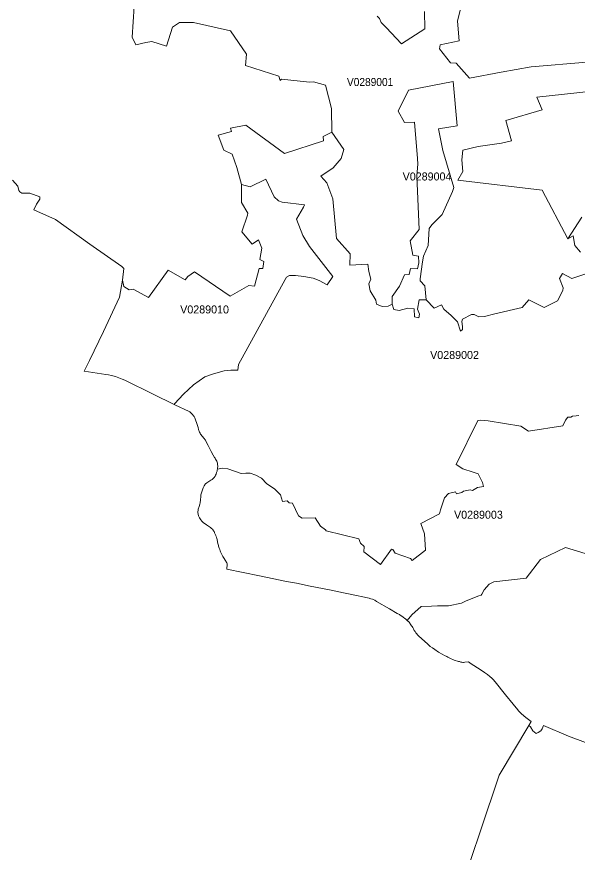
# Model space of a CAD drawing. Extents: x 369010 to 735936, y 6377141 to 6616555.
# Drawn here: x 625018 to 632027, y 6397519 to 6407962 of the extents above; entities that cross this region are included whole.
import ezdxf
from ezdxf.enums import TextEntityAlignment as Align

# ---------------------------------------------------------------- set-up
doc = ezdxf.new("R2010")
doc.units = 0
doc.header["$LTSCALE"] = 40
doc.layers.add('3', color=7, linetype='Continuous', lineweight=13)
doc.layers.add('4', color=7, linetype='Continuous')

msp = doc.modelspace()

# ---------------------------------------------------------------- linework, layer by layer
at = {"layer": '3'}
for points in [[(627876.99, 6407351.59), (627892.55, 6407496.24), (627690.14, 6407785.38), (627226.73, 6407888.16), (627051.13, 6407888.16), (626966.56, 6407832.55), (626891.09, 6407594.55), (626708.7, 6407652.48), (626633.07, 6407639.07), (626504.97, 6407610.27), (626460.61, 6407708.09), (626487.26, 6408090.73), (626589.54, 6408139.56), (626902.84, 6408388.31), (626653.75, 6408790.81), (627168.47, 6409069.03), (627288.46, 6409540.55), (626906.15, 6409518.37), (626624.29, 6409888.6)], [(626487.26, 6408090.73), (626460.61, 6407708.09), (626504.97, 6407610.27), (626633.07, 6407639.07), (626708.7, 6407652.48), (626891.09, 6407594.55), (626966.56, 6407832.55), (627051.13, 6407888.16), (627226.73, 6407888.16), (627690.14, 6407785.38), (627892.55, 6407496.24), (627876.99, 6407351.59), (628294.56, 6407220.35), (628312.27, 6407167.05), (628330.14, 6407182.61), (628676.87, 6407142.56), (628728.02, 6407149.18), (628876.97, 6407106.98), (628952.6, 6406815.52), (628958.07, 6406519.93), (629107.02, 6406301.97), (629075.91, 6406190.75), (628974.29, 6406075.56), (628821.03, 6405968.81), (628894.35, 6405884.4), (628972.13, 6405686.46), (629017.98, 6405190.94), (629186.96, 6404997.3), (629184.81, 6404854.96), (629409.23, 6404868.37), (629421.31, 6404776.02), (629445.81, 6404680.36), (629421.31, 6404624.75), (629436.87, 6404535.71), (629508.04, 6404417.87), (629516.97, 6404368.88), (629585.82, 6404339.92), (629661.46, 6404344.38), (629710.28, 6404371.2), (629710.28, 6404464.54), (629803.79, 6404595.78), (629866.02, 6404738.12), (629923.78, 6404740.43), (629939.34, 6404815.9), (630028.22, 6404809.28), (630046.59, 6404884.26), (630042.28, 6404970.98), (629968.8, 6404982.07), (629935.53, 6405159.99), (630048.9, 6405304.64), (630022.42, 6405972.12), (630033.51, 6406121.07), (630031.03, 6406188.26), (629991.14, 6406644.23), (629866.52, 6406642.08), (629786.58, 6406782.26), (629917.66, 6407042.43), (630473.42, 6407151.33), (630526.88, 6406599.71), (630293.35, 6406561.97), (630347.31, 6406291.54), (630485.01, 6405826.64), (630464.81, 6405779.14), (630335.89, 6405490), (630206.96, 6405363.23), (630176.84, 6405315.23), (630163.6, 6405104.05), (630103.52, 6404968.33), (630092.43, 6404899.32), (630061.32, 6404688.14), (630061.15, 6404661.32), (630121.06, 6404599.09), (630136.62, 6404423.33), (630238.9, 6404321.05), (630327.94, 6404361.1), (630359.06, 6404305.49), (630450.08, 6404227.54), (630528.04, 6404147.43), (630565.77, 6404034.06), (630592.42, 6404054.09), (630592.42, 6404091.99), (630581.33, 6404151.9), (630592.42, 6404183.18), (630703.64, 6404238.79), (630739.39, 6404239.62), (630797.15, 6404212.81)], [(630114.61, 6408027.68), (630119.08, 6407811.86), (629827.79, 6407625), (629639.12, 6407826.92), (629576.72, 6407889.15), (629554.54, 6407938.14), (629523.43, 6407969.25)], [(629523.43, 6407969.25), (629554.54, 6407938.14), (629576.72, 6407889.15), (629639.12, 6407826.92), (629827.79, 6407625), (630119.08, 6407811.86), (630114.61, 6408027.68)], [(632145.67, 6407395.62), (631451.38, 6407337.03), (631075.69, 6407270.16), (630680.96, 6407192.54), (630514.13, 6407381.55), (630442.97, 6407386.02), (630302.95, 6407559.46), (630311.89, 6407612.92), (630550.38, 6407662.9), (630530.35, 6407907.52), (630561.47, 6408043.23)], [(630561.47, 6408043.23), (630530.35, 6407907.52), (630550.38, 6407662.9), (630311.89, 6407612.92), (630302.95, 6407559.46), (630442.97, 6407386.02), (630514.13, 6407381.55), (630680.96, 6407192.54), (631075.69, 6407270.16), (631451.38, 6407337.03), (632145.67, 6407395.62)], [(624963.46, 6405918.33), (625032.97, 6405845.84), (625042.74, 6405790.72), (625058.63, 6405772.85), (625083.45, 6405758.95), (625182.75, 6405758.95), (625305.72, 6405712.27), (625306.72, 6405680.5), (625263.02, 6405621.08), (625230.25, 6405547.6), (625500.69, 6405427.61), (625931.33, 6405118.94), (626332.84, 6404841.56), (626358.66, 6404816.73), (626338.8, 6404668.94), (626357.67, 6404592.31), (626424.37, 6404547.79), (626475.51, 6404559.04), (626666.99, 6404454.44), (626909.29, 6404794.89), (627122.79, 6404672.41), (627158.21, 6404716.93), (627240.63, 6404774.86), (627688.49, 6404468.51), (627921.85, 6404604.23), (627990.86, 6404595.29), (628047.3, 6404813.92), (628096.12, 6404813.92), (628109.53, 6404902.96), (628056.07, 6404929.61), (628080.56, 6405067.47), (628042.83, 6405172.07), (627960.57, 6405118.78), (627831.48, 6405274.35), (627903.14, 6405482.72), (627907.61, 6405507.21), (627829.83, 6405640.78), (627829.16, 6405863.55), (627771.4, 6406077.05), (627711.16, 6406246.36), (627606.73, 6406293.03), (627537.71, 6406479.88), (627702.22, 6406528.71), (627688.98, 6406571.07), (627882.29, 6406606.66), (628366.22, 6406253.31), (628855.29, 6406411.2), (628848.67, 6406464.66), (628958.07, 6406519.93), (628952.6, 6406815.52), (628876.97, 6407106.98), (628728.02, 6407149.18), (628676.87, 6407142.56), (628330.14, 6407182.61), (628312.27, 6407167.05), (628294.56, 6407220.35), (627876.99, 6407351.59)], [(632068.38, 6405018.65), (631997.22, 6405103.22), (631977.19, 6405223.38), (631908.34, 6405185.48), (631585.94, 6405793.21), (630535.32, 6405918.16), (630595.4, 6406027.23), (630582.16, 6406171.71), (630595.4, 6406296.34), (630786.55, 6406338.54), (631080.16, 6406383.06), (631202.47, 6406411.86), (631133.45, 6406663.26), (631587.1, 6406798.97), (631520.9, 6406957.86), (632212.37, 6407033.49)], [(632212.37, 6407033.49), (631520.9, 6406957.86), (631587.1, 6406798.97), (631133.45, 6406663.26), (631202.47, 6406411.86), (631080.16, 6406383.06), (630786.55, 6406338.54), (630595.4, 6406296.34), (630582.16, 6406171.71), (630595.4, 6406027.23), (630535.32, 6405918.16), (631585.94, 6405793.21), (631908.34, 6405185.48), (632085.43, 6405456.57)], [(630045.76, 6404200.4), (629990.15, 6404211.48), (629985.68, 6404311.61), (629910.05, 6404320.39), (629798.99, 6404291.59), (629732.29, 6404304.83), (629710.28, 6404371.2), (629661.46, 6404344.38), (629585.82, 6404339.92), (629516.97, 6404368.88), (629508.04, 6404417.87), (629436.87, 6404535.71), (629421.31, 6404624.75), (629445.81, 6404680.36), (629421.31, 6404776.02), (629409.23, 6404868.37), (629184.81, 6404854.96), (629186.96, 6404997.3), (629017.98, 6405190.94), (628972.13, 6405686.46), (628894.35, 6405884.4), (628821.03, 6405968.81), (628974.29, 6406075.56), (629075.91, 6406190.75), (629107.02, 6406301.97), (628958.07, 6406519.93), (628848.67, 6406464.66), (628855.29, 6406411.2), (628366.22, 6406253.31), (627882.29, 6406606.66), (627688.98, 6406571.07), (627702.22, 6406528.71), (627537.71, 6406479.88), (627606.73, 6406293.03), (627711.16, 6406246.36), (627771.4, 6406077.05), (627829.16, 6405863.55), (627938.07, 6405836.73), (628133.69, 6405930.24), (628235.97, 6405709.96), (628289.43, 6405661.13), (628336.1, 6405642.93), (628613.98, 6405609.5), (628605.05, 6405580.7), (628516.17, 6405431.58), (628593.96, 6405227.02), (628677.21, 6405088.99), (628970.81, 6404717.43), (628899.64, 6404610.68), (628797.36, 6404666.29), (628726.2, 6404695.25), (628608.36, 6404717.43), (628501.61, 6404728.52), (628430.44, 6404726.37), (628392.7, 6404708.66), (628375, 6404679.69), (627791.26, 6403614.68), (627784.48, 6403543.51), (627693.45, 6403543.51), (627613.35, 6403534.74), (627479.95, 6403496.84), (627371.05, 6403461.25), (627228.88, 6403359.47), (627102.27, 6403245.93), (626991.05, 6403123.63), (626984.93, 6403116.84), (626996.51, 6403111.21), (627175.59, 6403026.14), (627181.88, 6403022.01), (627196.44, 6403010.09), (627204.55, 6403004.13), (627213.32, 6402993.54), (627217.13, 6402989.4), (627227.06, 6402975.67), (627235.17, 6402964.25), (627239.97, 6402957.13), (627244.44, 6402949.68), (627250.73, 6402935.28), (627273.4, 6402866.27), (627284.82, 6402827.04), (627291.94, 6402801.89), (627304.52, 6402768.45), (627309.65, 6402757.53), (627316.27, 6402746.77), (627340.1, 6402714.17), (627355.49, 6402693.81), (627377.01, 6402670.48), (627387.93, 6402650.62), (627410.93, 6402602.12), (627447.84, 6402526.65), (627473, 6402481.31), (627490.21, 6402455.16), (627497.49, 6402444.89), (627504.44, 6402433.31), (627518.35, 6402406.83), (627522.65, 6402395.57), (627526.62, 6402382.33), (627527.78, 6402377.87), (627528.61, 6402368.43), (627530.43, 6402338.97)], [(632085.43, 6405456.57), (631908.34, 6405185.48), (631977.19, 6405223.38), (631997.22, 6405103.22), (632068.38, 6405018.65)], [(632339.97, 6404816.73), (631959.98, 6404688.96), (631842.14, 6404751.19), (631804.24, 6404688.96), (631850.91, 6404575.43), (631846.44, 6404539.84), (631779.91, 6404410.92), (631613.08, 6404326.34), (631421.92, 6404424.16), (631339.67, 6404326.34), (630997.24, 6404250.71), (630868.31, 6404217.28), (630797.15, 6404212.81), (630739.39, 6404239.62), (630703.64, 6404238.79), (630592.42, 6404183.18), (630581.33, 6404151.9), (630592.42, 6404091.99), (630592.42, 6404054.09), (630565.77, 6404034.06), (630528.04, 6404147.43), (630450.08, 6404227.54), (630359.06, 6404305.49), (630327.94, 6404361.1), (630238.9, 6404321.05), (630136.62, 6404423.33), (630047.91, 6404422.67), (630030.2, 6404307.15), (630052.38, 6404244.75), (630045.76, 6404200.4)], [(630797.15, 6404212.81), (630868.31, 6404217.28), (630997.24, 6404250.71), (631339.67, 6404326.34), (631421.92, 6404424.16), (631613.08, 6404326.34), (631779.91, 6404410.92), (631846.44, 6404539.84), (631850.91, 6404575.43), (631804.24, 6404688.96), (631842.14, 6404751.19), (631959.98, 6404688.96), (632339.97, 6404816.73)], [(627530.43, 6402338.97), (627529.6, 6402318.61), (627529.44, 6402309.84), (627528.28, 6402306.53), (627585.38, 6402321.59), (627656.71, 6402312.66), (627825.85, 6402252.58), (627881.46, 6402257.05), (627934.92, 6402259.2), (628008.4, 6402232.55), (628077.42, 6402196.8), (628145.77, 6402122.66), (628239.28, 6402060.26), (628315.08, 6401986.61), (628339.58, 6401902.04), (628397.34, 6401910.98), (628424.15, 6401886.48), (628464.2, 6401882.02), (628540, 6401723.79), (628586.68, 6401694.83), (628749.2, 6401699.3), (628815.57, 6401596.02), (628877.96, 6401549.19), (628886.9, 6401538.1), (629294.37, 6401435.65), (629314.4, 6401382.19), (629361.07, 6401342.64), (629358.92, 6401275.77), (629568.28, 6401115.24), (629701.84, 6401309.21), (629721.87, 6401302.42), (629750.83, 6401255.58), (629942.32, 6401188.88), (629960.19, 6401164.39), (630129.01, 6401295.8), (630117.75, 6401500.69), (630071.08, 6401627.64), (630302.62, 6401747.96), (630318.18, 6401799.26), (630366.84, 6401950.87), (630415.83, 6402002.01), (630502.71, 6402022.03), (630518.27, 6401997.54), (630585.14, 6402015.41), (630602.84, 6402033.29), (630687.58, 6402050.99), (630718.7, 6402039.91), (630781.09, 6402077.81), (630852.26, 6402091.21), (630843.32, 6402140.2), (630785.56, 6402247.12), (630725.32, 6402271.61), (630593.91, 6402311.66), (630511.65, 6402365.12), (630781.42, 6402917.24), (630819.32, 6402921.71), (630912.83, 6402912.77), (631320.3, 6402845.91), (631417.79, 6402781.03), (631845.28, 6402850.05), (631881.03, 6402919.23), (631907.68, 6402959.28), (631947.73, 6402957.13), (631965.6, 6402970.37), (632012.44, 6402975.17), (632045.71, 6402977.32)], [(632045.71, 6402977.32), (632012.44, 6402975.17), (631965.6, 6402970.37), (631947.73, 6402957.13), (631907.68, 6402959.28), (631881.03, 6402919.23), (631845.28, 6402850.05), (631417.79, 6402781.03), (631320.3, 6402845.91), (630912.83, 6402912.77), (630819.32, 6402921.71), (630781.42, 6402917.24), (630511.65, 6402365.12), (630593.91, 6402311.66), (630725.32, 6402271.61), (630785.56, 6402247.12), (630843.32, 6402140.2), (630852.26, 6402091.21), (630781.09, 6402077.81), (630718.7, 6402039.91), (630687.58, 6402050.99), (630602.84, 6402033.29), (630585.14, 6402015.41), (630518.27, 6401997.54), (630502.71, 6402022.03), (630415.83, 6402002.01), (630366.84, 6401950.87), (630318.18, 6401799.26), (630302.62, 6401747.96), (630071.08, 6401627.64), (630117.75, 6401500.69), (630129.01, 6401295.8), (629960.19, 6401164.39), (629942.32, 6401188.88), (629750.83, 6401255.58), (629721.87, 6401302.42), (629701.84, 6401309.21), (629568.28, 6401115.24)], [(627528.28, 6402306.53), (627525.96, 6402299.25), (627523.31, 6402289.16), (627521.99, 6402282.87), (627517.19, 6402264.99), (627509.58, 6402244.47), (627503.45, 6402231.06), (627497, 6402219.48), (627485.08, 6402201.77), (627474.98, 6402190.85), (627460.92, 6402179.43), (627446.19, 6402168.83), (627408.78, 6402146.66), (627393.39, 6402136.06), (627379.99, 6402125.31), (627374.52, 6402119.84), (627370.22, 6402113.06), (627361.78, 6402098.99), (627354.83, 6402084.1), (627350.19, 6402072.51), (627331.49, 6402024.02), (627320.57, 6401987.44), (627319.25, 6401978.17), (627318.09, 6401965.1), (627315.6, 6401923.39), (627311.96, 6401885.49), (627307.66, 6401868.11), (627299.55, 6401841.3), (627287.8, 6401806.88), (627284.49, 6401790.49), (627283.83, 6401778.91), (627284.16, 6401764.18), (627287.97, 6401745.81), (627292.6, 6401725.45), (627303.19, 6401700.29), (627318.91, 6401672.65), (627333.31, 6401655.27), (627335.96, 6401652.63), (627339.27, 6401649.81), (627354, 6401638.23), (627362.28, 6401632.6), (627389.09, 6401613.57), (627426.33, 6401586.59), (627439.57, 6401576.33), (627452.31, 6401566.56), (627463.9, 6401555.81), (627474.82, 6401543.06), (627479.29, 6401536.28), (627484.58, 6401527.17), (627490.05, 6401516.91), (627492.36, 6401510.96), (627506.1, 6401479.84), (627508.91, 6401472.23), (627514.54, 6401457.33), (627520.17, 6401442.11), (627523.81, 6401426.88), (627529.44, 6401398.58), (627534.07, 6401379.71), (627536.55, 6401367.13), (627539.86, 6401353.73), (627541.85, 6401346.61), (627550.45, 6401318.14), (627555.75, 6401303.08), (627561.38, 6401288.19), (627567.34, 6401273.29), (627573.63, 6401258.23), (627594.98, 6401215.37), (627603.42, 6401201.3), (627631.22, 6401157.94), (627637.51, 6401147.51), (627643.63, 6401137.91), (627648.1, 6401129.14), (627648.27, 6401120.86), (627643.96, 6401059.29), (628052.1, 6400974.39), (628392.21, 6400905.05), (628514.68, 6400881.87), (628685.48, 6400846.62), (628926.95, 6400798.3), (629105.36, 6400760.73), (629288.91, 6400723.82), (629324, 6400715.87), (629423.96, 6400694.36), (629431.08, 6400692.54), (629445.31, 6400687.9), (629464.67, 6400681.61), (629475.1, 6400677.15), (629493.64, 6400668.04), (629517.3, 6400655.13), (629677.51, 6400562.62), (629775.49, 6400504.36), (629801.81, 6400489.13), (629813.39, 6400481.85), (629846.66, 6400459.67), (629854.27, 6400454.21), (629864.53, 6400446.1), (629881.91, 6400432.2), (629900.28, 6400416.48), (629900.61, 6400416.31), (629901.77, 6400417.64)], [(629568.28, 6401115.24), (629358.92, 6401275.77), (629361.07, 6401342.64), (629314.4, 6401382.19), (629294.37, 6401435.65), (628886.9, 6401538.1), (628877.96, 6401549.19), (628815.57, 6401596.02), (628749.2, 6401699.3), (628586.68, 6401694.83), (628540, 6401723.79), (628464.2, 6401882.02), (628424.15, 6401886.48), (628397.34, 6401910.98), (628339.58, 6401902.04), (628315.08, 6401986.61), (628239.28, 6402060.26), (628145.77, 6402122.66), (628077.42, 6402196.8), (628008.4, 6402232.55), (627934.92, 6402259.2), (627881.46, 6402257.05), (627825.85, 6402252.58), (627656.71, 6402312.66), (627585.38, 6402321.59), (627528.28, 6402306.53)], [(632178.77, 6401237.87), (631880.7, 6401326.42), (631568.06, 6401178.46), (631387.5, 6400946.26), (630983.67, 6400899.58), (630924.09, 6400869.96), (630861.53, 6400800.61), (630834.88, 6400743.02), (630823.79, 6400732.92), (630794.33, 6400724.48), (630637.27, 6400661.09), (630578.85, 6400633.95), (630417.48, 6400600.19), (630280.61, 6400598.7), (630203.48, 6400596.55), (630074.89, 6400590.92), (629959.86, 6400485.49), (629901.77, 6400417.64), (629900.61, 6400416.31), (629924.61, 6400395.62), (629943.97, 6400363.19), (629954.9, 6400347.46), (629960.69, 6400339.52), (629969.63, 6400326.28), (629979.23, 6400310.39), (629989.16, 6400292.35), (629998.42, 6400276.3), (630007.86, 6400262.23), (630019.28, 6400247.17), (630029.37, 6400235.75), (630047.08, 6400219.36), (630114.94, 6400157.46), (630158.8, 6400117.91), (630188.42, 6400092.75), (630215.23, 6400072.23), (630245.19, 6400051.38), (630292.03, 6400021.42), (630339.36, 6399993.45), (630366.01, 6399979.05), (630393.65, 6399964.49), (630406.56, 6399957.04), (630448.1, 6399935.36), (630470.11, 6399926.75), (630489.14, 6399919.97), (630540.12, 6399904.41), (630552.37, 6399901.26), (630572.23, 6399896.46), (630584.47, 6399894.15), (630595.23, 6399892.82), (630605, 6399892.16), (630620.55, 6399892.99), (630665.41, 6399899.61), (630701.82, 6399875.11), (630812.21, 6399802.13), (630866.49, 6399766.71), (630891.81, 6399749.17), (630903.73, 6399740.06), (630934.85, 6399714.24), (630957.85, 6399693.06), (630973.41, 6399677.01), (630998.56, 6399648.54), (631128.65, 6399488), (631224.81, 6399368.18), (631262.38, 6399323.16), (631266.02, 6399319.52), (631297.63, 6399282.78), (631308.39, 6399270.86), (631318.98, 6399258.61), (631330.23, 6399247.85), (631382.53, 6399203.33), (631451.88, 6399152.85), (631421.43, 6399102.04), (631441.62, 6399085.83), (631472.24, 6399035.18), (631510.97, 6399003.24), (631537.61, 6399013.83), (631569.55, 6399037.83), (631586.93, 6399061.83), (631602.82, 6399101.71), (631918.11, 6398971.79), (632129.62, 6398889.04)], [(629901.77, 6400417.64), (629959.86, 6400485.49), (630074.89, 6400590.92), (630203.48, 6400596.55), (630280.61, 6400598.7), (630417.48, 6400600.19), (630578.85, 6400633.95), (630637.27, 6400661.09), (630794.33, 6400724.48), (630823.79, 6400732.92), (630834.88, 6400743.02), (630861.53, 6400800.61), (630924.09, 6400869.96), (630983.67, 6400899.58), (631387.5, 6400946.26), (631568.06, 6401178.46), (631880.7, 6401326.42), (632178.77, 6401237.87)], [(631421.43, 6399102.04), (631050.7, 6398482.23), (630818, 6397787.94), (630592.42, 6397118.31)], [(632129.62, 6398889.04), (631918.11, 6398971.79), (631602.82, 6399101.71), (631586.93, 6399061.83), (631569.55, 6399037.83), (631537.61, 6399013.83), (631510.97, 6399003.24), (631472.24, 6399035.18), (631441.62, 6399085.83), (631421.43, 6399102.04)]]:
    msp.add_lwpolyline(points, dxfattribs=at)
for points in [[(629710.28, 6404371.2), (629732.29, 6404304.83), (629798.99, 6404291.59), (629910.05, 6404320.39), (629985.68, 6404311.61), (629990.15, 6404211.48), (630045.76, 6404200.4), (630052.38, 6404244.75), (630030.2, 6404307.15), (630047.91, 6404422.67), (630136.62, 6404423.33), (630121.06, 6404599.09), (630061.15, 6404661.32), (630061.32, 6404688.14), (630092.43, 6404899.32), (630103.52, 6404968.33), (630163.6, 6405104.05), (630176.84, 6405315.23), (630206.96, 6405363.23), (630335.89, 6405490), (630464.81, 6405779.14), (630485.01, 6405826.64), (630347.31, 6406291.54), (630293.35, 6406561.97), (630526.88, 6406599.71), (630473.42, 6407151.33), (629917.66, 6407042.43), (629786.58, 6406782.26), (629866.52, 6406642.08), (629991.14, 6406644.23), (630031.03, 6406188.26), (630033.51, 6406121.07), (630022.42, 6405972.12), (630048.9, 6405304.64), (629935.53, 6405159.99), (629968.8, 6404982.07), (630042.28, 6404970.98), (630046.59, 6404884.26), (630028.22, 6404809.28), (629939.34, 6404815.9), (629923.78, 6404740.43), (629866.02, 6404738.12), (629803.79, 6404595.78), (629710.28, 6404464.54)], [(627829.16, 6405863.55), (627829.83, 6405640.78), (627907.61, 6405507.21), (627903.14, 6405482.72), (627831.48, 6405274.35), (627960.57, 6405118.78), (628042.83, 6405172.07), (628080.56, 6405067.47), (628056.07, 6404929.61), (628109.53, 6404902.96), (628096.12, 6404813.92), (628047.3, 6404813.92), (627990.86, 6404595.29), (627921.85, 6404604.23), (627688.49, 6404468.51), (627240.63, 6404774.86), (627158.21, 6404716.93), (627122.79, 6404672.41), (626909.29, 6404794.89), (626666.99, 6404454.44), (626475.51, 6404559.04), (626424.37, 6404547.79), (626357.67, 6404592.31), (626338.8, 6404668.94), (626301.07, 6404458.58), (626101.47, 6404029.26), (625926.86, 6403664), (625861.32, 6403534.08), (625860.99, 6403533.25), (626131.59, 6403491.38), (626167.17, 6403484.76), (626203.42, 6403476.48), (626251.08, 6403463.41), (626273.09, 6403456.29), (626334.83, 6403433.45), (626371.4, 6403418.89), (626723.6, 6403246.6), (626984.93, 6403116.84), (626991.05, 6403123.63), (627102.27, 6403245.93), (627228.88, 6403359.47), (627371.05, 6403461.25), (627479.95, 6403496.84), (627613.35, 6403534.74), (627693.45, 6403543.51), (627784.48, 6403543.51), (627791.26, 6403614.68), (628375, 6404679.69), (628392.7, 6404708.66), (628430.44, 6404726.37), (628501.61, 6404728.52), (628608.36, 6404717.43), (628726.2, 6404695.25), (628797.36, 6404666.29), (628899.64, 6404610.68), (628970.81, 6404717.43), (628677.21, 6405088.99), (628593.96, 6405227.02), (628516.17, 6405431.58), (628605.05, 6405580.7), (628613.98, 6405609.5), (628336.1, 6405642.93), (628289.43, 6405661.13), (628235.97, 6405709.96), (628133.69, 6405930.24), (627938.07, 6405836.73)]]:
    msp.add_lwpolyline(points, close=True, dxfattribs=at)

# ---------------------------------------------------------------- texts
at = {"layer": '4', "width": 0.95}
msp.add_text('V0289001', height=100, dxfattribs=at).set_placement((629436.35, 6407096.06), align=Align.CENTER)
at = {"layer": '4'}
for s, p in [('V0289004', (630148.29, 6405915.76)), ('V0289010', (627366.57, 6404253.76)), ('V0289002', (630491.94, 6403684.34)), ('V0289003', (630790.83, 6401687.75))]:
    msp.add_text(s, height=100, dxfattribs=at).set_placement(p, align=Align.CENTER)

doc.saveas('drawing.dxf')
